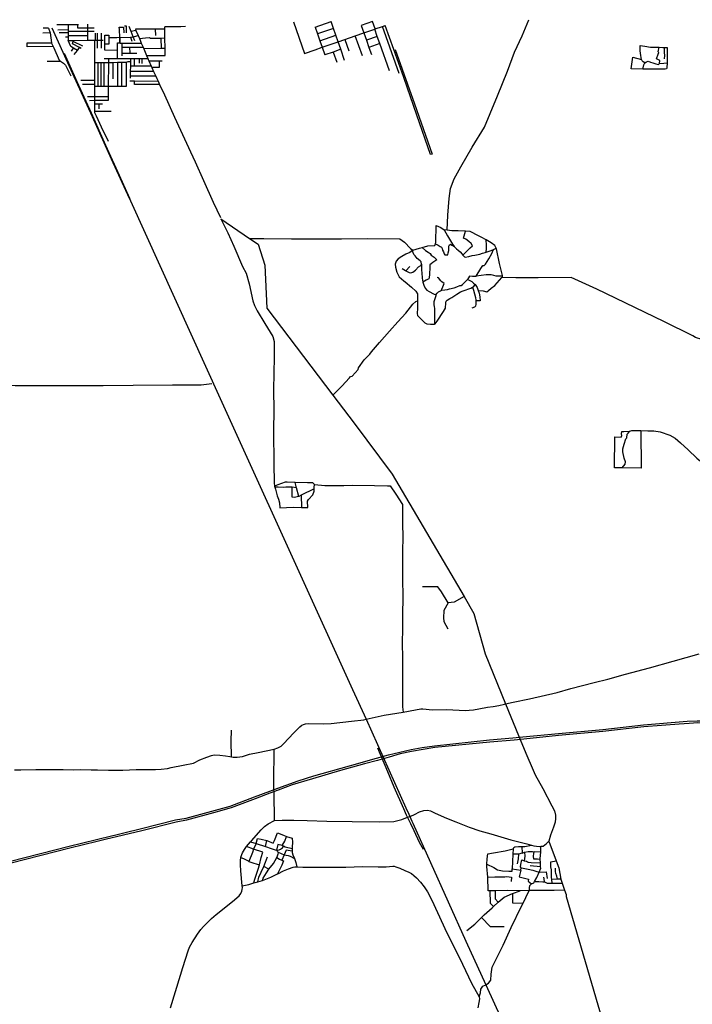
# Model space of a CAD drawing. Header units: millimetres. Extents: x 664923 to 767831, y 3118803 to 3207600.
# Tile 363 of 422: x 697254 to 702551, y 3198530 to 3206283. Entities that reach past the tile are written whole.
import ezdxf

# ---------------------------------------------------------------- set-up
doc = ezdxf.new("R2010")
doc.units = ezdxf.units.MM
for name, color, linetype in [('railways', 4, 'Continuous'), ('roads_1', 1, 'Continuous'), ('roads_2', 2, 'Continuous'), ('roads_3', 3, 'Continuous')]:
    doc.layers.add(name, color=color, linetype=linetype)

msp = doc.modelspace()

# ---------------------------------------------------------------- linework, layer by layer
at = {"layer": 'railways'}
for points in [[(697506, 3206219.79), (697681.28, 3205834.68), (697823.17, 3205519.51), (697974.1, 3205187.41), (698115.53, 3204876.57), (698127.18, 3204855.72)], [(697602.79, 3206019.19), (697703.4, 3205794.86), (697815.32, 3205548.06), (697930.3, 3205295.55), (698037.77, 3205057.24), (698119.29, 3204878.02), (698127.18, 3204855.72)], [(698127.18, 3204855.72), (698832.42, 3203299.11), (698991.25, 3202954.17), (699874.18, 3201008.79), (699981.66, 3200775.67), (700295.31, 3200075.43)], [(700278.43, 3200068.63), (700202.23, 3200238.58), (700153.01, 3200359.59), (700074.42, 3200546.15)], [(700295.31, 3200075.43), (700318.7, 3200027.09)], [(700301.05, 3200017.88), (700278.43, 3200068.63)], [(700325.72, 3199966.9), (700308.52, 3200002.45), (700301.05, 3200017.88)], [(700318.7, 3200027.09), (700326.41, 3200009.26), (700342.81, 3199971.29)], [(700333.49, 3199949.96), (700325.72, 3199966.9)], [(700433.09, 3199748.6), (700401.24, 3199804.79), (700359.38, 3199896.68), (700333.49, 3199949.96)], [(700342.81, 3199971.29), (700349.51, 3199956.68)], [(700349.51, 3199956.68), (700767.39, 3199027.11), (700923.91, 3198683.95), (701225.61, 3198022.48), (702063.2, 3196185.82), (702558.02, 3195098.74), (702709.58, 3194766.4), (702854.33, 3194441.44), (703474.18, 3192668.03), (703544.1, 3192466.67), (703603.99, 3192294.94), (704128.29, 3190791.78), (704219.23, 3190531.1), (704868.83, 3188689.91)]]:
    msp.add_lwpolyline(points, dxfattribs=at)
at = {"layer": 'roads_1'}
for points in [[(701215.01, 3200635.46), (701497.72, 3200662.22), (701844.93, 3200693.55), (702166.25, 3200729.15), (702510.29, 3200757.94), (702589.16, 3200762.37), (702682.93, 3200760.41), (702804.71, 3200755.72)], [(702803.15, 3200737.93), (702686.71, 3200742.28), (702593.21, 3200744.79), (702525.76, 3200741.39), (702448.33, 3200734.48), (702169.71, 3200713.22), (701846.16, 3200677.87), (701497.71, 3200646.96), (701223.36, 3200616.53)], [(700157.08, 3200492.92), (700246.24, 3200515.83), (700337.68, 3200535.46), (700424.44, 3200552.23), (700519.35, 3200564.7), (700954.88, 3200610.85), (701138.51, 3200628.23)], [(701138.51, 3200628.23), (701215.01, 3200635.46)], [(701146.77, 3200609.12), (700955.16, 3200594.49), (700521.83, 3200550.59), (700430.85, 3200536.53), (700340.16, 3200521.35), (700249.28, 3200501.17), (700164.1, 3200474.99)], [(701223.36, 3200616.53), (701146.77, 3200609.12)], [(699286.33, 3200230.85), (699445.84, 3200289.93), (699570.98, 3200329.57), (699851.68, 3200407.69), (700063.5, 3200467.98)], [(700063.5, 3200467.98), (700157.08, 3200492.92)], [(700164.1, 3200474.99), (700071.91, 3200449.8)], [(700071.91, 3200449.8), (699968.87, 3200423.04), (699780.36, 3200369.54), (699558.55, 3200306.04), (699398.71, 3200256.65), (699288.03, 3200214.84)], [(699224.75, 3200208.04), (699286.33, 3200230.85)], [(697924.49, 3199843.58), (698212.22, 3199913.14), (698481.94, 3199981.89), (698565.7, 3199994.71), (698911.67, 3200090.32), (699102.37, 3200162.71), (699224.75, 3200208.04)], [(699224.82, 3200190.97), (699106.83, 3200146.42), (698918.06, 3200075.99), (698781.19, 3200036.72), (698567.36, 3199979.19), (698485.6, 3199963.63), (698216.69, 3199896.01), (697927.94, 3199827.11)], [(699288.03, 3200214.84), (699224.82, 3200190.97)], [(697911, 3199840.32), (697924.49, 3199843.58)], [(696038.29, 3199084.87), (696092.87, 3199116.44), (696530.47, 3199372.02), (696647.92, 3199437.59), (696741.99, 3199484.43), (696850.77, 3199534.85), (696975.73, 3199586.11), (697054.17, 3199616.04), (697180.16, 3199655.66), (697642.94, 3199774.88), (697858.8, 3199827.69), (697911, 3199840.32)], [(697916.26, 3199824.32), (697863.26, 3199811.67), (697648.79, 3199758.88), (697185.98, 3199641.61), (697060.27, 3199602.27), (696980.45, 3199570.65), (696857.99, 3199520.26), (696749.47, 3199470.96), (696657.36, 3199423.87), (696536.31, 3199356.3), (696421.14, 3199287.73), (696097, 3199102.91), (696043.23, 3199071.69)], [(697927.94, 3199827.11), (697916.26, 3199824.32)]]:
    msp.add_lwpolyline(points, dxfattribs=at)
at = {"layer": 'roads_2'}
for points in [[(698164.54, 3206207.91), (698168.47, 3206198.71), (698185.67, 3206158.48), (698195.93, 3206134.5), (698201.84, 3206120.66), (698211.06, 3206098.94), (698224.95, 3206066.22), (698230.35, 3206053.49), (698252.96, 3206000.23), (698262.19, 3205978.49), (698265.6, 3205970.45), (698270.45, 3205959.69), (698289.78, 3205916.82), (698294.35, 3205906.7), (698308.46, 3205875.42), (698325.74, 3205837.11), (698334.16, 3205818.42), (698343.25, 3205798.87), (698355.05, 3205773.53), (698393.34, 3205691.26), (698473.93, 3205516.11), (698551.21, 3205344.69), (698597.97, 3205241.96), (698634.96, 3205163.33), (698701.17, 3205016), (698778.42, 3204846.86), (698836.01, 3204724.02)], [(700501.65, 3205224.01), (700490.23, 3205220.01), (700381.16, 3205529.99), (700278.07, 3205826.47), (700199, 3206048.52), (700131.12, 3206237.27)], [(700211.17, 3206048.48), (700361.94, 3205620.84), (700501.65, 3205224.01)], [(698837.09, 3204715.12), (699063.75, 3204561.07), (699130.88, 3204515.43), (699183.94, 3204350.38), (699199.5, 3204012.26), (699720.4, 3203325.74), (699887.39, 3203105.66), (700187.52, 3202704.76), (700753.82, 3201740.25), (700831.5, 3201607.94), (700919.51, 3201290.37), (701080.82, 3200894.9)], [(698837.09, 3204715.12), (698861.26, 3204668.1), (698892.88, 3204603.54), (698941.26, 3204499.54), (699009.45, 3204340.16), (699037.01, 3204286), (699061.75, 3204202.02), (699090.66, 3204069.54), (699101.84, 3204032.76), (699124.18, 3203991.22), (699184.72, 3203889.63), (699247.49, 3203788.08), (699257.03, 3203749.62), (699256.92, 3203723.69), (699256.49, 3203620.49), (699255.72, 3203504.05), (699253.73, 3203362.76), (699255.77, 3203212.15), (699253.13, 3203043.8), (699255.38, 3202785.59), (699259.05, 3202635.91), (699260.04, 3202610.54)], [(702199.55, 3203046.42), (702248, 3203045.42), (702298.94, 3203036.58), (702372.97, 3203011.46), (702416.27, 3202986.27), (702457.9, 3202949.93), (702518.92, 3202896.31), (702585.75, 3202830.76), (702644.81, 3202783.14), (702730.48, 3202706.33), (702835.51, 3202614.1), (702948.24, 3202508.1), (702952.19, 3201859.36), (703288.21, 3201850.9), (703287.84, 3201687.3), (703288.17, 3201562.63), (703336.88, 3201494.89), (703347.48, 3201476.45)], [(701080.82, 3200894.9), (701182.19, 3200646.38), (701240.12, 3200507.12), (701296.91, 3200373.8), (701313.43, 3200337.32), (701373.72, 3200229.62), (701443.97, 3200092.5), (701465.11, 3200052.8), (701473.24, 3200018.94), (701474.53, 3199991.71), (701469.81, 3199963.18), (701456.57, 3199923.12)], [(697212.89, 3200375.21), (697261.44, 3200375.21), (697381.22, 3200378.09), (697488.28, 3200378.82), (697595.37, 3200377.89), (697674.46, 3200376.49), (697735.73, 3200378.36), (697815.38, 3200375.86), (697865.33, 3200375.05), (697951.9, 3200373.51), (698066.19, 3200373.53), (698170.14, 3200377.53), (698323.23, 3200379.33), (698367.87, 3200380.1), (698417.44, 3200385.36), (698446.98, 3200393.59), (698540.4, 3200413.41), (698621.68, 3200429.17), (698671.74, 3200453.75), (698726.59, 3200474.85), (698763.22, 3200489.55), (698785.35, 3200492.97), (698829.47, 3200492.62), (698873.97, 3200485.66), (698909.83, 3200481.31), (698920.67, 3200479.3), (698934.31, 3200476.77), (698965.95, 3200476.77), (699007.77, 3200479.97), (699064.56, 3200500.26), (699132.88, 3200511.93), (699193.97, 3200524.3), (699256.64, 3200539.61)], [(701456.57, 3199923.12), (701434.66, 3199860.2)], [(701434.66, 3199860.2), (701422.13, 3199813.16), (701479.48, 3199659.16), (701499.63, 3199605.34), (701514.54, 3199514.27), (701527.22, 3199482.13), (701545.56, 3199428.33), (701556.92, 3199395.01), (701557.75, 3199377.54), (701906.1, 3198183.57), (701937.15, 3198072.79), (701943.73, 3198030.95), (701951.57, 3197964.63), (701960.88, 3197909.14)], [(699006.37, 3199463.22), (699057.55, 3199474.05), (699097.74, 3199485.98), (699128.43, 3199495.16), (699166.51, 3199503.16), (699231.64, 3199529.78), (699284.87, 3199556.15), (699286.77, 3199557.09), (699330.24, 3199580.31), (699371.66, 3199596.58), (699406.62, 3199609.72), (699419.62, 3199611.68), (699436.31, 3199611.05), (699483.51, 3199609.32), (699609.04, 3199609.33), (699822.62, 3199610.24), (699954.58, 3199615.98), (700076.38, 3199612.21), (700138.87, 3199612.68), (700191.19, 3199616.03), (700203.01, 3199616.24), (700217.05, 3199612.51), (700247.19, 3199601.42), (700287.9, 3199582.72), (700319.15, 3199569.52), (700340.08, 3199558.26), (700357.2, 3199544.66), (700377.82, 3199525.46), (700409.87, 3199492.4), (700438.51, 3199454.52), (700466.14, 3199414.81), (700500.26, 3199350.58), (700543.25, 3199251.5), (700617.24, 3199093.32), (700665.34, 3198999.94), (700739.7, 3198845.22), (700812.25, 3198695.22), (700871.87, 3198589.07), (700873.92, 3198571.39), (700870.2, 3198544.21), (700862.63, 3198502.52)]]:
    msp.add_lwpolyline(points, dxfattribs=at)
at = {"layer": 'roads_3'}
for points in [[(700620.09, 3204624.66), (700626.22, 3204743.33), (700636.4, 3204875.35), (700646.46, 3204954.12), (700675.28, 3205030.11), (700727.69, 3205124.6), (700817, 3205278.17), (700913.49, 3205437.02), (700959.42, 3205544.85), (701016.78, 3205682.85), (701094.98, 3205877.06), (701151.59, 3206027.98), (701210.17, 3206155.16), (701264.59, 3206282.77)], [(697479.27, 3206216.81), (697437.45, 3206216.19)], [(697479.27, 3206216.81), (697494.33, 3206178.36), (697505.08, 3206101.28), (697505.41, 3206098.92), (697518.16, 3206070.43), (697522.86, 3206059.96), (697565.27, 3205964.56), (697574.85, 3205957.36), (697598.09, 3205939.9), (697614.16, 3205925.77), (697655.27, 3205840.01)], [(697715.99, 3206241.84), (697712.5, 3206241.85), (697637.3, 3206242.18), (697635.1, 3206242.19), (697566.25, 3206242.48), (697545.08, 3206243.59)], [(697635.11, 3206203.18), (697554.7, 3206200.66)], [(697635.1, 3206242.19), (697635.11, 3206203.18), (697635.11, 3206193.49), (697635.11, 3206180.48), (697635.11, 3206158.5), (697635.11, 3206144.4), (697635.11, 3206130.67), (697635.31, 3206119.49)], [(697637.3, 3206242.18)], [(697839.49, 3206216.72), (697789.63, 3206216.13), (697712.54, 3206216.81), (697712.5, 3206241.85)], [(697715.99, 3206241.84)], [(697788.98, 3206120.43), (697789.3, 3206157.81), (697789.6, 3206192.66), (697789.63, 3206216.13), (697790.05, 3206246.46)], [(697828.46, 3206245.74)], [(698038.05, 3206222.67), (698071.81, 3206222.68), (698073.29, 3206180.43)], [(698043.2, 3206099.77), (698041.42, 3206141.6), (698038.74, 3206204.35), (698038.05, 3206222.67)], [(698080.14, 3206234.82), (698091.34, 3206234.92), (698091.86, 3206180.18)], [(698159.79, 3206115.36), (698147.21, 3206148.75), (698131.02, 3206189.28), (698114.78, 3206229.93)], [(698396.26, 3206208.38), (698352.28, 3206208.28), (698321.66, 3206208.22), (698292.6, 3206208.17), (698265.06, 3206208.11), (698164.54, 3206207.91)], [(698252.96, 3206000.23), (698399.65, 3206001.38), (698398.76, 3206055.21), (698397.4, 3206138.77), (698396.26, 3206208.38), (698395.95, 3206226.76)], [(698265.06, 3206208.11)], [(698292.6, 3206208.17)], [(698321.66, 3206208.22), (698322.31, 3206158.35)], [(698321.66, 3206208.22)], [(698352.28, 3206208.28)], [(698559.47, 3206227.96), (698523.06, 3206227.69), (698488.01, 3206227.44), (698450.84, 3206227.16), (698409.99, 3206226.86), (698395.95, 3206226.76)], [(698409.99, 3206226.86)], [(698450.84, 3206227.16)], [(698488.01, 3206227.44)], [(698523.06, 3206227.69)], [(698559.47, 3206227.96)], [(699410.14, 3206266.15), (699497.3, 3206017.63)], [(699497.3, 3206017.63), (699580.26, 3206046.37), (699635.11, 3206065.38), (699760.96, 3206108.99), (699814.27, 3206127.46), (699896.8, 3206156.06), (699963.59, 3206179.21), (700049.67, 3206209.04), (700052.36, 3206209.97), (700110.61, 3206230.16), (700131.12, 3206237.27)], [(699580.16, 3206224.11), (699705.57, 3206267.68)], [(699580.16, 3206224.11), (699598.6, 3206170.83), (699617.09, 3206117.4), (699635.11, 3206065.38), (699655.86, 3206005.41)], [(699724.37, 3206213.8), (699598.6, 3206170.83)], [(699812.51, 3205961.33), (699781.76, 3206049.4), (699760.96, 3206108.99), (699742.53, 3206161.79), (699724.37, 3206213.8), (699705.57, 3206267.68)], [(700031.71, 3206268.04), (699942.31, 3206238.3)], [(699942.31, 3206238.3), (699963.59, 3206179.21), (699983.97, 3206121.48), (700003.87, 3206065.06), (700024.21, 3206007.44)], [(700052.36, 3206209.97), (700031.71, 3206268.04)], [(700167.26, 3205880.69), (700090.3, 3206095.59), (700070.24, 3206151.58), (700049.67, 3206209.04)], [(700242.31, 3205858.05), (700110.61, 3206230.16)], [(697494.33, 3206178.36), (697437.16, 3206177.5)], [(697635.11, 3206180.48), (697565.63, 3206178.48)], [(697635.11, 3206144.4), (697613.66, 3206144.04)], [(697635.11, 3206193.49), (697789.6, 3206192.66), (697839.1, 3206192.44)], [(697635.11, 3206158.5), (697789.3, 3206157.81)], [(697850.85, 3206120.81), (697850.56, 3206175.88)], [(697867.42, 3206057.78), (697866.86, 3206120.91), (697866.73, 3206176.42)], [(697896.8, 3206057.75), (697896.79, 3206121.09), (697896.78, 3206176.94)], [(697921.59, 3206178.26)], [(697923, 3206042.33), (697923.48, 3206090.14), (697924.15, 3206161.28), (697955.45, 3206161)], [(697955.45, 3206161), (697955.63, 3206140.3), (697956.08, 3206089.92), (697923.48, 3206090.14)], [(698041.42, 3206141.6), (698017.73, 3206141.23), (697988.02, 3206140.79), (697955.63, 3206140.3)], [(697988.02, 3206140.79)], [(698017.73, 3206141.23)], [(698045.72, 3206097.73), (698045.52, 3206142.47), (698127.23, 3206145.77), (698147.21, 3206148.75), (698157.26, 3206150.46), (698185.67, 3206158.48)], [(698127.23, 3206145.77), (698136.94, 3206114.59)], [(698168.47, 3206198.71), (698131.02, 3206189.28)], [(698195.93, 3206134.5), (698244.87, 3206140.33), (698274.75, 3206142.16), (698282.09, 3206136.6), (698365.35, 3206138.18), (698397.4, 3206138.77)], [(698365.35, 3206138.18), (698366.78, 3206054.88)], [(699617.09, 3206117.4), (699742.53, 3206161.79)], [(699814.27, 3206127.46), (699845.91, 3206038.36)], [(699952.73, 3205997.22), (699896.8, 3206156.06)], [(700070.24, 3206151.58), (699983.97, 3206121.48)], [(697312.09, 3206069.85), (697312.37, 3206100.7)], [(697518.16, 3206070.43), (697312.09, 3206069.85)], [(697312.37, 3206100.7), (697505.08, 3206101.28)], [(697635.31, 3206119.49), (697678.64, 3206119.76), (697788.98, 3206120.43), (697841.97, 3206120.75), (697850.85, 3206120.81), (697866.86, 3206120.91), (697896.79, 3206121.09), (697909.91, 3206121.17)], [(697708.22, 3206041.33), (697678.54, 3206058.74), (697655.32, 3206072.35), (697635.31, 3206119.49)], [(697662.86, 3206034.37), (697678.54, 3206058.74)], [(697739.04, 3206055.02), (697724.34, 3206063.35), (697668.7, 3206093.77), (697675.67, 3206112.01), (697678.64, 3206119.76)], [(697752.18, 3206074.41), (697675.67, 3206112.01)], [(697683.66, 3206007.81), (697708.22, 3206041.33), (697724.34, 3206063.35)], [(697841.97, 3206120.75), (697842.48, 3206036.12), (697843.44, 3205945.99), (697843.99, 3205893.09), (697842.33, 3205832.72), (697842.86, 3205804.57), (697843.45, 3205773.07), (697843.76, 3205756.95), (697843.89, 3205749.89), (697843.41, 3205678.96), (697843.21, 3205648.24), (697843.41, 3205620.47), (697843.82, 3205562.69), (697843.9, 3205552.16), (697856.38, 3205524.51), (697895.79, 3205438.15), (697949.76, 3205325.86)], [(698022.63, 3205977.72), (698023.82, 3206041.03), (698024.16, 3206099.25)], [(698024.16, 3206099.25), (698043.2, 3206099.77), (698045.72, 3206097.73), (698058.68, 3206097.82), (698211.06, 3206098.94)], [(698058.68, 3206097.82), (698058.68, 3206065.71), (698058.67, 3206018.86), (698058.67, 3205998.4)], [(698058.68, 3206065.71), (698119.66, 3206065.91), (698224.95, 3206066.22)], [(698119.66, 3206065.91), (698120.06, 3206019.03)], [(698398.76, 3206055.21), (698366.78, 3206054.88), (698230.35, 3206053.49)], [(699580.26, 3206046.37)], [(699781.76, 3206049.4), (699721.45, 3206028.33), (699655.86, 3206005.41)], [(700090.3, 3206095.59), (700003.87, 3206065.06)], [(702069.05, 3205894.8), (702083.66, 3205986.98), (702150.21, 3205969.76), (702146.76, 3205999.52), (702139.58, 3206036.39), (702140.17, 3206079.44), (702177.23, 3206074.03), (702220.61, 3206067.62), (702259.61, 3206066.07), (702290.27, 3206065.2), (702318.01, 3206064.4), (702330.08, 3206064.61), (702353.61, 3206065.02), (702352.03, 3206000.88), (702351.89, 3205944.61), (702351.88, 3205942.61), (702351.5, 3205902.45), (702347.35, 3205894.98), (702337.03, 3205892.78), (702309.76, 3205892.53), (702242.13, 3205894.25), (702179.26, 3205893.83), (702161.23, 3205893.99), (702069.05, 3205894.8)], [(702291.25, 3205938.72), (702296.16, 3205960.4), (702267.98, 3205974.03), (702281.97, 3206010.83), (702287.82, 3206024.49), (702280.74, 3206029.19), (702290.27, 3206065.2)], [(702330.08, 3206064.61), (702329.9, 3206023.27), (702330.97, 3206000.41), (702329.17, 3205974.83)], [(697919.3, 3205977.61), (697954.76, 3205977.65), (698022.63, 3205977.72), (698125.33, 3205977.83), (698157.93, 3205977.86), (698178.31, 3205977.89), (698195.39, 3205978.01), (698217.76, 3205978.17), (698262.19, 3205978.49)], [(698023.82, 3206041.03), (697923, 3206042.33)], [(697953.55, 3205648.1), (697953.58, 3205679.2), (697953.61, 3205755.8), (697954.91, 3205946.71), (697954.76, 3205977.65)], [(698058.67, 3206018.86), (698120.06, 3206019.03), (698175.53, 3206019.18)], [(698125.33, 3205977.83), (698125.22, 3205954.24), (698125.04, 3205916.15), (698124.85, 3205875.17), (698124.67, 3205838.01), (698124.6, 3205821.31)], [(698158.31, 3205916.29), (698157.93, 3205977.86)], [(698195.39, 3205978.01), (698194.56, 3205940.16)], [(698217.8, 3205936.94), (698217.76, 3205978.17)], [(699721.45, 3206028.33), (699750.09, 3205949.36)], [(702177.42, 3205941.96), (702164.1, 3205950.93), (702156.07, 3205959.09), (702150.21, 3205969.76)], [(697574.85, 3205957.36), (697567.02, 3205954.09), (697469.33, 3205953.22)], [(697843.44, 3205945.99), (697872.95, 3205946.18), (697893.36, 3205946.31), (697920.05, 3205946.48), (697954.91, 3205946.71), (697989.02, 3205946.93), (698023.14, 3205947.15), (698055.93, 3205947.36), (698091.55, 3205947.6), (698107.83, 3205953.75), (698125.22, 3205954.24)], [(697871.85, 3205756.66), (697872.95, 3205946.18)], [(697893.36, 3205946.31), (697893.74, 3205756.42)], [(697919.84, 3205756.15), (697920.05, 3205946.48)], [(697989.37, 3205815.96), (697989.02, 3205946.93)], [(698023.14, 3205947.15), (698023.92, 3205756.53)], [(698055.93, 3205947.36), (698056.11, 3205813.5), (698056.52, 3205756.86)], [(698091.55, 3205947.6), (698091.51, 3205827.76), (698091.77, 3205757.23)], [(698289.78, 3205916.82), (698158.31, 3205916.29), (698125.04, 3205916.15)], [(698270.45, 3205959.69), (698351.19, 3205959.63), (698374.44, 3205959.6)], [(698351.19, 3205959.63), (698352.1, 3205906.88), (698294.35, 3205906.7)], [(702161.23, 3205893.99), (702170.04, 3205926.6), (702177.42, 3205941.96), (702190.63, 3205951.85), (702202.84, 3205955.39), (702220.64, 3205948.89), (702240.03, 3205943.21), (702264.06, 3205935.38), (702285.04, 3205929.58), (702291.25, 3205938.72), (702326.74, 3205941.72), (702351.88, 3205942.61)], [(698325.74, 3205837.11), (698124.67, 3205838.01)], [(698308.46, 3205875.42), (698124.85, 3205875.17)], [(697842.86, 3205804.57), (697735.58, 3205804.21)], [(697843.45, 3205773.07), (697747.99, 3205771.84)], [(698091.77, 3205757.23), (698056.52, 3205756.86), (698023.92, 3205756.53), (697953.61, 3205755.8), (697919.84, 3205756.15), (697893.74, 3205756.42), (697871.85, 3205756.66), (697843.76, 3205756.95)], [(698122.06, 3205801.76), (698158.31, 3205801.29), (698343.25, 3205798.87)], [(698355.05, 3205773.53), (698157.99, 3205773.37), (698158.31, 3205801.29)], [(697788.74, 3205678.83), (697843.41, 3205678.96), (697953.58, 3205679.2)], [(697803.57, 3205647.23), (697843.21, 3205648.24), (697953.55, 3205648.1)], [(697843.41, 3205620.47), (697878.13, 3205620.39), (697905.22, 3205620.33)], [(697878.13, 3205620.39), (697878.14, 3205580.31)], [(697843.82, 3205562.69), (697914.29, 3205563.23), (697974.15, 3205561.98)], [(699063.75, 3204561.07), (699175.81, 3204559.48), (699394.9, 3204555.96), (699788.08, 3204558.38), (699992.38, 3204560.45), (700248.2, 3204558.31), (700285.42, 3204531.17), (700332.58, 3204482.27), (700348.99, 3204467.92), (700401.65, 3204483.47), (700424.52, 3204489.83), (700468.94, 3204502.19), (700523.28, 3204505.32), (700527.15, 3204518.76), (700530.9, 3204531.78), (700533.16, 3204662.89)], [(700533.16, 3204662.89), (700571.18, 3204645.55), (700595.93, 3204627.37), (700623.24, 3204581.3), (700662.83, 3204515.81), (700674.58, 3204497.92), (700694.67, 3204479.13), (700707.84, 3204468.51), (700721.61, 3204453.75), (700738.27, 3204437.24), (700743.9, 3204427.25), (700782.94, 3204468.27), (700800.55, 3204487.19), (700819.26, 3204501.99), (700808.04, 3204519.11), (700790.08, 3204535.87), (700766.38, 3204553.81), (700749.87, 3204561.53), (700763.71, 3204617.88), (700706.25, 3204619.47), (700671.93, 3204620.42), (700657.9, 3204620.43), (700620.09, 3204624.66), (700595.93, 3204627.37)], [(700865.34, 3204151.59), (700903.8, 3204147.78), (700932.53, 3204139.5), (700945.36, 3204149.03), (700967.35, 3204169.58), (700994.54, 3204190.22), (701052.07, 3204251.5), (701054.75, 3204254.35), (701055.2, 3204262.04), (701055.55, 3204267.81), (701032.6, 3204362.03), (701008.74, 3204478.47), (701005.89, 3204484.62), (700996.85, 3204504.12), (700967.91, 3204524.81), (700926.35, 3204548.49), (700888.64, 3204569.97), (700845.64, 3204592.49), (700823.1, 3204603.47), (700802.62, 3204615.52), (700763.71, 3204617.88)], [(700527.15, 3204518.76), (700548.64, 3204506.3), (700565.96, 3204496.77), (700576.45, 3204491.27), (700581.57, 3204480.76), (700583.88, 3204467.62), (700591.13, 3204454.29), (700596.08, 3204438.35), (700602.42, 3204432), (700616.48, 3204430.96), (700626.07, 3204432.41), (700628.67, 3204447.2), (700632.79, 3204464.59), (700632.17, 3204485), (700632.95, 3204500.27), (700638.51, 3204508.9), (700646.74, 3204513.95), (700658.29, 3204507.44), (700674.58, 3204497.92)], [(700926.74, 3204451.38), (700929.78, 3204482.25), (700930.92, 3204508.59), (700926.35, 3204548.49)], [(700267, 3204323.7), (700291.15, 3204308.4), (700295.89, 3204305.94), (700321.94, 3204292.48), (700335.23, 3204288.32), (700348.72, 3204294.76), (700370.5, 3204310.51), (700394.31, 3204336.51), (700412.88, 3204346.34), (700419.3, 3204357.05), (700416.42, 3204375.28), (700408.55, 3204383.56), (700383.59, 3204403.24), (700368.19, 3204422.34), (700358.42, 3204434.61), (700348.87, 3204455.28), (700348.99, 3204467.92), (700325.59, 3204450.58), (700295.7, 3204436.53), (700264.42, 3204417.34), (700235.32, 3204400.38), (700219.47, 3204382.19), (700210.72, 3204356.81), (700212.2, 3204334.53), (700224.64, 3204295.62), (700243.31, 3204257.55), (700279.13, 3204227.1), (700289.95, 3204217.79), (700338.07, 3204176.94), (700372.43, 3204144.63), (700385.64, 3204124.75), (700386.82, 3204077.97), (700386.74, 3204069.69), (700386.16, 3204010.32), (700385.03, 3203969.71), (700387.49, 3203954.77), (700402.13, 3203937.11), (700444.01, 3203896.15), (700460.69, 3203887.66), (700488.66, 3203885.59), (700516.96, 3203885.71), (700520.53, 3203886.06), (700526.13, 3203886.6), (700542.65, 3203909.19), (700590.56, 3203985.71), (700606.68, 3204010.49), (700609.22, 3204054.05), (700611.22, 3204065.78), (700619.53, 3204074.34), (700642.11, 3204086.07), (700657.37, 3204096.2), (700696.99, 3204121.75), (700726.45, 3204139.08), (700747.27, 3204146.4), (700806.42, 3204169), (700820.27, 3204175.45), (700828.96, 3204182.92), (700841.59, 3204196.3)], [(700424.52, 3204489.83), (700449.64, 3204465.2), (700470.38, 3204452.87), (700485.27, 3204441.27), (700495.2, 3204428.19), (700517.67, 3204412.31), (700538.29, 3204390.59), (700508.41, 3204370.76), (700493.89, 3204360.59), (700484.34, 3204351.59), (700482.94, 3204320.39), (700480.96, 3204290.56), (700481.19, 3204277.32), (700477.72, 3204253.54), (700476.52, 3204243.3), (700454.82, 3204230.79), (700428.74, 3204215.48)], [(700743.9, 3204427.25), (700755.68, 3204415.16), (700762.22, 3204412.44), (700791.47, 3204419.15), (700816.57, 3204425.27), (700837.29, 3204429.26), (700877.19, 3204436.15), (700898.9, 3204443.26), (700919.08, 3204448.52), (700926.74, 3204451.38), (700966.32, 3204466.15), (700984.13, 3204473.18), (701005.89, 3204484.62)], [(701055.2, 3204262.04), (701006.96, 3204264.18), (700987.79, 3204267.14), (700965.64, 3204272.96), (700955.7, 3204274.25), (700927.75, 3204274.49), (700848.57, 3204262.88), (700885.35, 3204324.59), (700901.16, 3204346.06), (700912.88, 3204348.09), (700922.25, 3204358.5), (700948.72, 3204400.27), (700971.9, 3204440.89), (700984.13, 3204473.18)], [(700295.89, 3204305.94), (700327.35, 3204340.1)], [(700419.3, 3204357.05), (700417.35, 3204332.14), (700417.22, 3204309.9), (700421.49, 3204288.78), (700424.57, 3204246.17), (700428.74, 3204215.48), (700436.14, 3204193.11), (700447.23, 3204168.48), (700461.24, 3204154.25), (700477.28, 3204143.67), (700513.76, 3204123.62), (700529.99, 3204116.66), (700530.9, 3204109.19), (700514.57, 3204062.11), (700514.46, 3204038.31), (700519.12, 3204024.44), (700521.74, 3204008.45), (700521.16, 3203981.55), (700521.2, 3203934.5), (700520.53, 3203886.06)], [(700848.57, 3204262.88), (700846.24, 3204261.71), (700820.34, 3204260.14), (700795.49, 3204263.3), (700779.34, 3204235.92)], [(700529.99, 3204116.66), (700542.24, 3204129.58), (700553, 3204138.56), (700567.41, 3204146.83), (700574.83, 3204153.15), (700577.06, 3204159.92), (700586.87, 3204177.93), (700597.31, 3204205.77), (700578.89, 3204218.64), (700570.44, 3204226.25), (700551.07, 3204249.43), (700542.41, 3204253.94)], [(700574.83, 3204153.15), (700601.93, 3204156.78), (700621.92, 3204158.96), (700639.29, 3204163.83), (700675.19, 3204170.85), (700697.63, 3204180.02), (700718.98, 3204188.62), (700730.34, 3204190.46), (700741.98, 3204197.25), (700762.75, 3204218.08), (700772.49, 3204228.68), (700779.34, 3204235.92), (700794.48, 3204231.99), (700813.42, 3204221.16), (700827.98, 3204207.89), (700841.59, 3204196.3)], [(700841.59, 3204196.3), (700852.31, 3204182.07), (700856.87, 3204173.75), (700862.28, 3204158.48), (700865.34, 3204151.59), (700872.34, 3204129.77), (700877.26, 3204100.25), (700880.39, 3204068.12), (700866.42, 3204068.61), (700854.64, 3204069.69), (700845.79, 3204073.34)], [(704085.6, 3203422.06), (703935.61, 3203455.45), (703719.31, 3203506.35), (703535.45, 3203548.65), (703273.4, 3203616.44), (703082.15, 3203666.81), (702784.91, 3203732.68), (702626.9, 3203765.29), (702574.92, 3203781.41), (702553.97, 3203792.84), (702326.69, 3203906.48), (701797.97, 3204160.15), (701597.42, 3204252.95), (701337.18, 3204250.26), (701160.13, 3204251.29), (701052.07, 3204251.5)], [(700820.27, 3204175.45), (700828.57, 3204152.78), (700843.53, 3204095.64), (700845.79, 3204073.34), (700846.19, 3204069.35), (700846.64, 3204043.4), (700844.37, 3204026.17), (700835.7, 3204017.98), (700813.4, 3204011.01)], [(699720.4, 3203325.74), (699789.75, 3203397.69), (699851.97, 3203462.67), (699859.45, 3203472.74), (699871.35, 3203476.27), (699919.49, 3203527.63), (699920.99, 3203542.68), (699967.2, 3203603.18), (700011.89, 3203649.41), (700025.5, 3203667.79), (700088.33, 3203742.04), (700166.41, 3203830.4), (700232.6, 3203903.14), (700295.36, 3203970.76), (700349.21, 3204042.7), (700374.15, 3204063.24), (700386.74, 3204069.69)], [(696812.73, 3203420.66), (696924.6, 3203420.58), (696955.06, 3203423.3), (697001.13, 3203420.79), (697041.74, 3203413.75), (697106.73, 3203408.25), (697217.77, 3203401.86), (697354.39, 3203401.74), (697575.59, 3203402.02), (697690.89, 3203402.05), (697911.28, 3203403.09), (698146.56, 3203405.18), (698458.31, 3203407.81), (698594.41, 3203407.03), (698682.66, 3203406.99), (698766.01, 3203417.79)], [(702144.82, 3203047.83), (702147.1, 3202752.37), (701998.9, 3202754.25), (701939.15, 3202755.01), (701941.43, 3202997.41), (701991.76, 3202995.51), (701994.78, 3203009.01), (701993.19, 3203020.57), (701996.56, 3203040.55), (702012.86, 3203040.83), (702054.75, 3203042.95), (702058.02, 3203043.62), (702074.7, 3203047.01), (702144.82, 3203047.83), (702199.55, 3203046.42)], [(701998.9, 3202754.25), (702022.11, 3202781.94), (702024.72, 3202801.97), (702014, 3202831.28), (702002.62, 3202879.25), (702003.84, 3202903.51), (702013.75, 3202939.73), (702028.16, 3202981.27), (702035.24, 3202991.22), (702038.36, 3203019.78), (702045.81, 3203027.45), (702058.02, 3203043.62)], [(699267.65, 3202586.95), (699281.32, 3202534.2), (699292.35, 3202506.24), (699299.48, 3202478.78), (699303.48, 3202439.66), (699408.26, 3202443.14), (699472.46, 3202441.41), (699483.17, 3202441.12), (699522.21, 3202442.48), (699520.6, 3202490.32), (699528.11, 3202505.35), (699562.42, 3202542.37), (699572.45, 3202571.24), (699574.01, 3202588.03), (699573.58, 3202599.14), (699574.64, 3202622.16), (699563.56, 3202636.2), (699521.41, 3202636.03), (699423.57, 3202639.35), (699359.9, 3202641.51), (699344.39, 3202640.14), (699286.51, 3202619.28), (699260.04, 3202610.54), (699263.29, 3202600.48), (699267.65, 3202586.95)], [(699432.9, 3202596.96), (699423.57, 3202639.35)], [(699574.01, 3202588.03), (699470.01, 3202537.93), (699450.71, 3202528.78), (699416.25, 3202520.19), (699399.51, 3202522.72), (699398.71, 3202601.34), (699349.62, 3202601.88), (699327.74, 3202600.11), (699289.16, 3202601.37), (699263.29, 3202600.48)], [(699450.71, 3202528.78), (699432.9, 3202596.96), (699398.71, 3202601.34)], [(699574.64, 3202622.16), (699657.5, 3202614.98), (699805.36, 3202615.99), (699873.98, 3202617.18), (700048.94, 3202615.52), (700150.17, 3202613.37), (700172.56, 3202611.81), (700217.21, 3202547.42), (700268.46, 3202464.81), (700269.24, 3202419.95), (700268.15, 3202324.32), (700270.71, 3202199.1), (700267.63, 3202105.79), (700269.42, 3201889.28), (700270.48, 3201728.15), (700267.64, 3201604.47), (700267.66, 3201491.06), (700266.69, 3201371.28), (700267.21, 3201261.18), (700268.48, 3201140.61), (700269.15, 3201005.68), (700269.51, 3200872.95), (700273.06, 3200830.3)], [(699470.01, 3202537.93), (699472.46, 3202441.41)], [(700626.9, 3201689.69), (700575.94, 3201777.78), (700547.02, 3201817.08), (700426.21, 3201816.54)], [(700753.82, 3201740.25), (700675.42, 3201696), (700626.9, 3201689.69), (700594.17, 3201631.36), (700591.27, 3201572.78), (700593.36, 3201543.16), (700626.53, 3201485.19)], [(701071.75, 3200892.05), (701080.82, 3200894.9), (701140.72, 3200907.53), (701268.18, 3200935.26), (701487.49, 3200985.84), (701595.32, 3201015.03), (701778.98, 3201062.38), (701886.43, 3201089.3), (702025.67, 3201128.08), (702213.38, 3201180.22), (702400.49, 3201230.31), (702604.77, 3201289.73)], [(699260.79, 3200048.2), (699258.43, 3200125.15), (699258.03, 3200148.34), (699255.43, 3200275.38), (699256.64, 3200539.61), (699287.7, 3200550.02), (699312, 3200562.05), (699334.7, 3200582.77), (699410.11, 3200664.45), (699459.83, 3200713.35), (699475.49, 3200726.56), (699489.62, 3200732.96), (699505.83, 3200738.37), (699526.85, 3200739.76), (699643.08, 3200737.66), (699707.82, 3200740.84), (699867.43, 3200758.99), (699965.08, 3200768.49), (699981.66, 3200775.67), (700123.89, 3200805.23), (700273.06, 3200830.3), (700370.82, 3200849.03), (700412.36, 3200856.35), (700428.45, 3200856.42), (700504.72, 3200849.53), (700613.32, 3200850.81), (700766.14, 3200844.22), (700794.19, 3200844.51), (700828.59, 3200848.6), (700869.33, 3200855.87), (700938.65, 3200868.57), (700982.69, 3200875.09), (701026.66, 3200882.42)], [(701026.66, 3200882.42), (701071.75, 3200892.05)], [(698920.67, 3200479.3), (698920.01, 3200600.76), (698920.86, 3200688.59)], [(699259.33, 3199977.33), (699320.68, 3199979.48), (699413.2, 3199979.78), (699517.51, 3199975.96), (699672.64, 3199972.17), (699870.74, 3199969.97), (700085.79, 3199967.64), (700199.57, 3199968.75), (700262.71, 3199984.97), (700308.52, 3200002.45), (700326.41, 3200009.26), (700333.91, 3200012.13), (700363.39, 3200025.09), (700402.4, 3200044.87), (700435.23, 3200054.94), (700466.45, 3200058.08), (700488.26, 3200053.27), (700526.25, 3200034.62), (700616.25, 3199995.53), (700688.06, 3199965.22), (700792.38, 3199924.6), (700876.26, 3199896.23), (700964.41, 3199873.13), (701122.91, 3199825.77), (701247.71, 3199792.5), (701283.35, 3199782.74), (701304.02, 3199777.07), (701344.93, 3199772.59), (701358.19, 3199773.75), (701375.72, 3199775.29), (701401.45, 3199794.75), (701422.13, 3199813.16)], [(699259.77, 3199987.41), (699260.79, 3200048.2)], [(698442.59, 3198502.31), (698520.5, 3198758.03), (698538.11, 3198820.48), (698579.67, 3198950.12), (698592.03, 3198978.21), (698612.57, 3199015.96), (698655.2, 3199081.37), (698679.55, 3199117.31), (698700.4, 3199141.28), (698765.33, 3199206.47), (698800.08, 3199237.24), (698930.2, 3199339.89), (698981.05, 3199383.48), (698995.81, 3199401.59), (699003.75, 3199419.18), (699006.8, 3199433.61), (699007.56, 3199449.43), (699006.37, 3199463.22), (698996.23, 3199580.23), (698992.52, 3199627.8), (698991.34, 3199661.04), (698995.03, 3199684.41), (698995.8, 3199689.25), (699008.45, 3199721.29), (699022.84, 3199748.85), (699040.37, 3199772.97), (699072.13, 3199809.38), (699079.64, 3199817.99), (699155.16, 3199902.86), (699182.13, 3199930.22), (699209.86, 3199950), (699259.33, 3199977.33), (699259.77, 3199987.41)], [(699116.27, 3199795.17), (699126.03, 3199834.75), (699155.59, 3199830.37), (699200.32, 3199818.62), (699250.42, 3199799.02), (699260.82, 3199819.05), (699284.03, 3199880.87), (699330.42, 3199862.42), (699354.55, 3199852.14), (699398.73, 3199837.02), (699401.44, 3199804.98), (699399.95, 3199766.14), (699399.61, 3199754.15), (699399.03, 3199734.11), (699398.8, 3199726.09), (699403.74, 3199707.24), (699417.78, 3199676.62), (699429.35, 3199647.18), (699436.31, 3199611.05)], [(699321.94, 3199780.14), (699342.65, 3199813.33), (699354.55, 3199852.14)], [(699097.74, 3199485.98), (699105.08, 3199516.05), (699132.02, 3199592.6), (699141.53, 3199628.83), (699155.29, 3199685.28), (699169.3, 3199728.62), (699096.1, 3199751.8), (699040.37, 3199772.97)], [(699116.27, 3199795.17), (699096.1, 3199751.8), (699086.43, 3199726.21), (699058.79, 3199655.15)], [(699072.13, 3199809.38), (699116.27, 3199795.17), (699189.77, 3199771.68), (699233.98, 3199755.34), (699265.18, 3199744.87), (699275.49, 3199743.87), (699287.05, 3199742.76)], [(699166.51, 3199503.16), (699172.24, 3199523.85), (699196.72, 3199565.76), (699215.12, 3199594.17), (699251.7, 3199638.88), (699279.15, 3199684.71), (699291.8, 3199719.51), (699290.37, 3199726.61), (699284.6, 3199733.43), (699282.32, 3199740.09), (699287.05, 3199742.76), (699296.75, 3199746.6), (699307.77, 3199750.25), (699322.32, 3199762.82), (699331.91, 3199773.78)], [(699189.77, 3199771.68), (699200.32, 3199818.62)], [(699399.61, 3199754.15), (699344.75, 3199766.7), (699331.91, 3199773.78), (699321.94, 3199780.14), (699287.06, 3199787.31), (699275.49, 3199743.87)], [(701545.56, 3199428.33), (701463.56, 3199424.88), (701321.49, 3199426.29), (701265.56, 3199425.42), (701194.25, 3199424.3), (701095.39, 3199426.03), (700998.86, 3199424.08), (700955.58, 3199423.2), (700942.55, 3199422.94), (700940.44, 3199531.58), (700933.47, 3199614.97), (700933.81, 3199632.67), (700934.6, 3199675.07), (700939.98, 3199715.35), (700984.61, 3199721.75), (701077.7, 3199738.92), (701139.99, 3199754.26), (701145.88, 3199764.74), (701153.18, 3199769.63), (701181.83, 3199770.98), (701207.22, 3199771.64), (701232.62, 3199772.3), (701283.35, 3199782.74)], [(701207.22, 3199771.64), (701210.27, 3199720.46), (701182.85, 3199712.37), (701179.41, 3199711.36), (701138, 3199711.63)], [(701283.69, 3199477.95), (701301.55, 3199486.6), (701307.51, 3199496.53), (701326.46, 3199528.09), (701345.71, 3199569.91), (701356.89, 3199601.22), (701356.37, 3199612.38), (701354.98, 3199642.62), (701353.6, 3199672.44), (701353.41, 3199676.79), (701356.88, 3199726.55), (701358.19, 3199773.75)], [(699128.43, 3199495.16), (699137.25, 3199529.59), (699154.54, 3199569.15), (699175.42, 3199614.12), (699189.24, 3199649.66), (699205.1, 3199691.64)], [(699290.37, 3199726.61), (699336.2, 3199705.45), (699317.61, 3199665.26)], [(699399.03, 3199734.11), (699351.53, 3199742.08), (699336.2, 3199705.45), (699368.8, 3199702.36), (699383.97, 3199695.59), (699417.78, 3199676.62)], [(701139.99, 3199754.26), (701138, 3199711.63), (701132.65, 3199596.93), (701199.81, 3199585.89), (701188.43, 3199533.74), (701259.69, 3199515.42), (701258.43, 3199500.12), (701283.69, 3199477.95), (701267.97, 3199463.62), (701265.48, 3199448.3), (701265.56, 3199425.42)], [(701182.85, 3199712.37), (701178.5, 3199675.59), (701172.13, 3199635.45)], [(701210.27, 3199720.46), (701230.4, 3199728.74), (701258.9, 3199732.6), (701293.29, 3199733.2), (701305.11, 3199731.25)], [(701230.4, 3199728.74), (701230.69, 3199694.84), (701226.7, 3199658.7), (701246.11, 3199655.37), (701252.32, 3199652.12), (701259.41, 3199650.11), (701282.51, 3199646.85), (701354.98, 3199642.62)], [(701356.88, 3199726.55), (701305.11, 3199731.25), (701299.25, 3199718.62), (701297.52, 3199693.1), (701299.12, 3199676.27), (701331.69, 3199673.88), (701353.6, 3199672.44)], [(698995.03, 3199684.41), (699017.26, 3199676.74), (699053.21, 3199658.41), (699058.79, 3199655.15), (699089.1, 3199642.52), (699122.76, 3199632.42), (699141.53, 3199628.83)], [(699215.12, 3199594.17), (699175.42, 3199614.12)], [(699279.15, 3199684.71), (699300.63, 3199673.42), (699317.61, 3199665.26), (699322.31, 3199663), (699332.14, 3199659.49), (699317.52, 3199625.53), (699291.09, 3199571.49), (699284.87, 3199556.15)], [(700933.81, 3199632.67), (700988.56, 3199607.15), (701017.87, 3199588.65), (701056.86, 3199581.79), (701105.69, 3199578.37), (701132.71, 3199577.87), (701132.65, 3199596.93)], [(701202.5, 3199602.97), (701197.44, 3199611.14), (701200.45, 3199631.66), (701207.53, 3199666.01), (701226.7, 3199658.7)], [(701356.37, 3199612.38), (701273.78, 3199618.88)], [(701447.74, 3199483.47), (701444.7, 3199511.36), (701442.83, 3199528.55), (701441.05, 3199555.3), (701442.02, 3199587.3), (701435.96, 3199610.74), (701435.46, 3199651.8), (701479.48, 3199659.16)], [(700940.44, 3199531.58), (700995.1, 3199533.19), (701043, 3199534.02), (701073.1, 3199534.55), (701089.68, 3199534.83), (701126.69, 3199530.99), (701123.58, 3199497.44)], [(701199.81, 3199585.89), (701202.5, 3199602.97), (701218.49, 3199601.42), (701258.87, 3199593.27), (701294.63, 3199585.94), (701326.75, 3199575.8), (701345.71, 3199569.91), (701399.94, 3199571.94), (701406.66, 3199521.02)], [(701385.68, 3199492.65), (701385.24, 3199516.37), (701381.28, 3199531.89)], [(701490.22, 3199513.87), (701484.57, 3199538.4), (701477.15, 3199558.9), (701474.56, 3199575.51), (701473.66, 3199600.86), (701473.79, 3199602.69)], [(701307.51, 3199496.53), (701340.86, 3199497.06), (701374.79, 3199494.19), (701385.68, 3199492.65), (701407.32, 3199484.17), (701424.82, 3199483.93), (701447.74, 3199483.47), (701475.2, 3199483.95), (701493.67, 3199483.74), (701527.22, 3199482.13)], [(701514.54, 3199514.27), (701490.22, 3199513.87), (701444.7, 3199511.36)], [(700774.11, 3199110.13), (700837.73, 3199160.75), (700889.32, 3199212.15), (700912.01, 3199234.77), (700973.7, 3199290.23), (700984.63, 3199299.77), (701022.61, 3199332.95), (701037.24, 3199345.73), (701068.09, 3199373.15), (701135.77, 3199402.45), (701194.25, 3199424.3)], [(700871.87, 3198589.07), (700881.73, 3198618.77), (700884.26, 3198647.77), (700901.65, 3198671.84), (700923.91, 3198683.95), (700946.83, 3198696.41), (700964.66, 3198720.92), (700966.9, 3198766.76), (700975.07, 3198821.79), (701009.95, 3198888.95), (701061.12, 3198994.43), (701124.69, 3199135.12), (701206.91, 3199302.93), (701218.3, 3199326.45), (701239.2, 3199369.62), (701265.56, 3199425.42)], [(700955.58, 3199423.2), (700958.17, 3199326.79), (700984.63, 3199299.77)], [(700998.86, 3199424.08), (700997.53, 3199359.55), (701022.61, 3199332.95)], [(701135.77, 3199402.45), (701133.82, 3199329.23), (701218.3, 3199326.45)], [(700889.32, 3199212.15), (700958.9, 3199143.44), (701068.58, 3199142.3)]]:
    msp.add_lwpolyline(points, dxfattribs=at)

doc.saveas('drawing.dxf')
